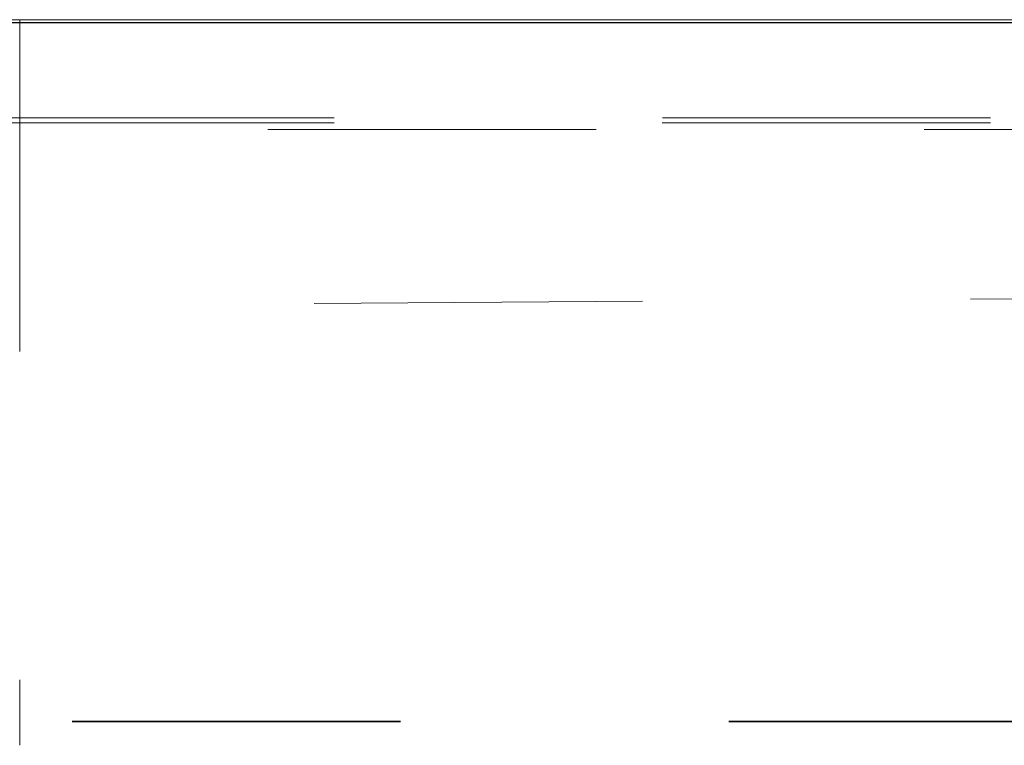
# Model space of a CAD drawing. Header units: metres. Extents: x -16.9 to 14.1, y -10.1 to 10.9.
# Tile 476 of 656: x -8.523 to -8.223, y 7.105 to 7.326. Entities that reach past the tile are written whole.
import ezdxf

# ---------------------------------------------------------------- set-up
doc = ezdxf.new("R2010")
doc.units = ezdxf.units.M
doc.linetypes.add('Ligne de quadrillage', pattern=[0.022225, 0.0127, -0.003175, 0.003175, -0.003175])
doc.linetypes.add('Tiret', pattern=[0.00635, 0.003175, -0.003175])
for name, color, linetype, lineweight in [('A-WALL', 113, 'Continuous', 25), ('S-BEAM', 12, 'Continuous', 18), ('S-BEAM-HDLN', 1, 'Tiret', 18), ('S-GRID', 1, 'Continuous', 9)]:
    doc.layers.add(name, color=color, linetype=linetype, lineweight=lineweight)

msp = doc.modelspace()

# ---------------------------------------------------------------- linework, layer by layer
at = {"layer": 'A-WALL'}
msp.add_line((5.95511, 7.32525), (-8.75675, 7.32525), dxfattribs=at)
at = {"layer": 'S-BEAM'}
for p, q in [((-15.11773, 7.32625), (12.22454, 7.32625)), ((-8.52282, 7.32625), (-8.52282, 7.32525))]:
    msp.add_line(p, q, dxfattribs=at)
at = {"layer": 'S-BEAM-HDLN'}
for p, q in [((-8.52282, 7.32521), (-8.52282, 7.10529)), ((12.17298, 7.2964), (-15.04723, 7.2964)), ((12.17295, 7.29484), (-15.04725, 7.29484)), ((-15.04725, 7.29284), (12.17295, 7.29284))]:
    msp.add_line(p, q, dxfattribs=at)
at = {"layer": 'S-BEAM-HDLN', "lineweight": 35}
msp.add_line((-14.90682, 7.11259), (12.09015, 7.11259), dxfattribs=at)
at = {"layer": 'S-GRID', "linetype": 'Ligne de quadrillage'}
msp.add_line((2.06667, 7.30871), (-16.11272, 7.1895), dxfattribs=at)

doc.saveas('drawing.dxf')
